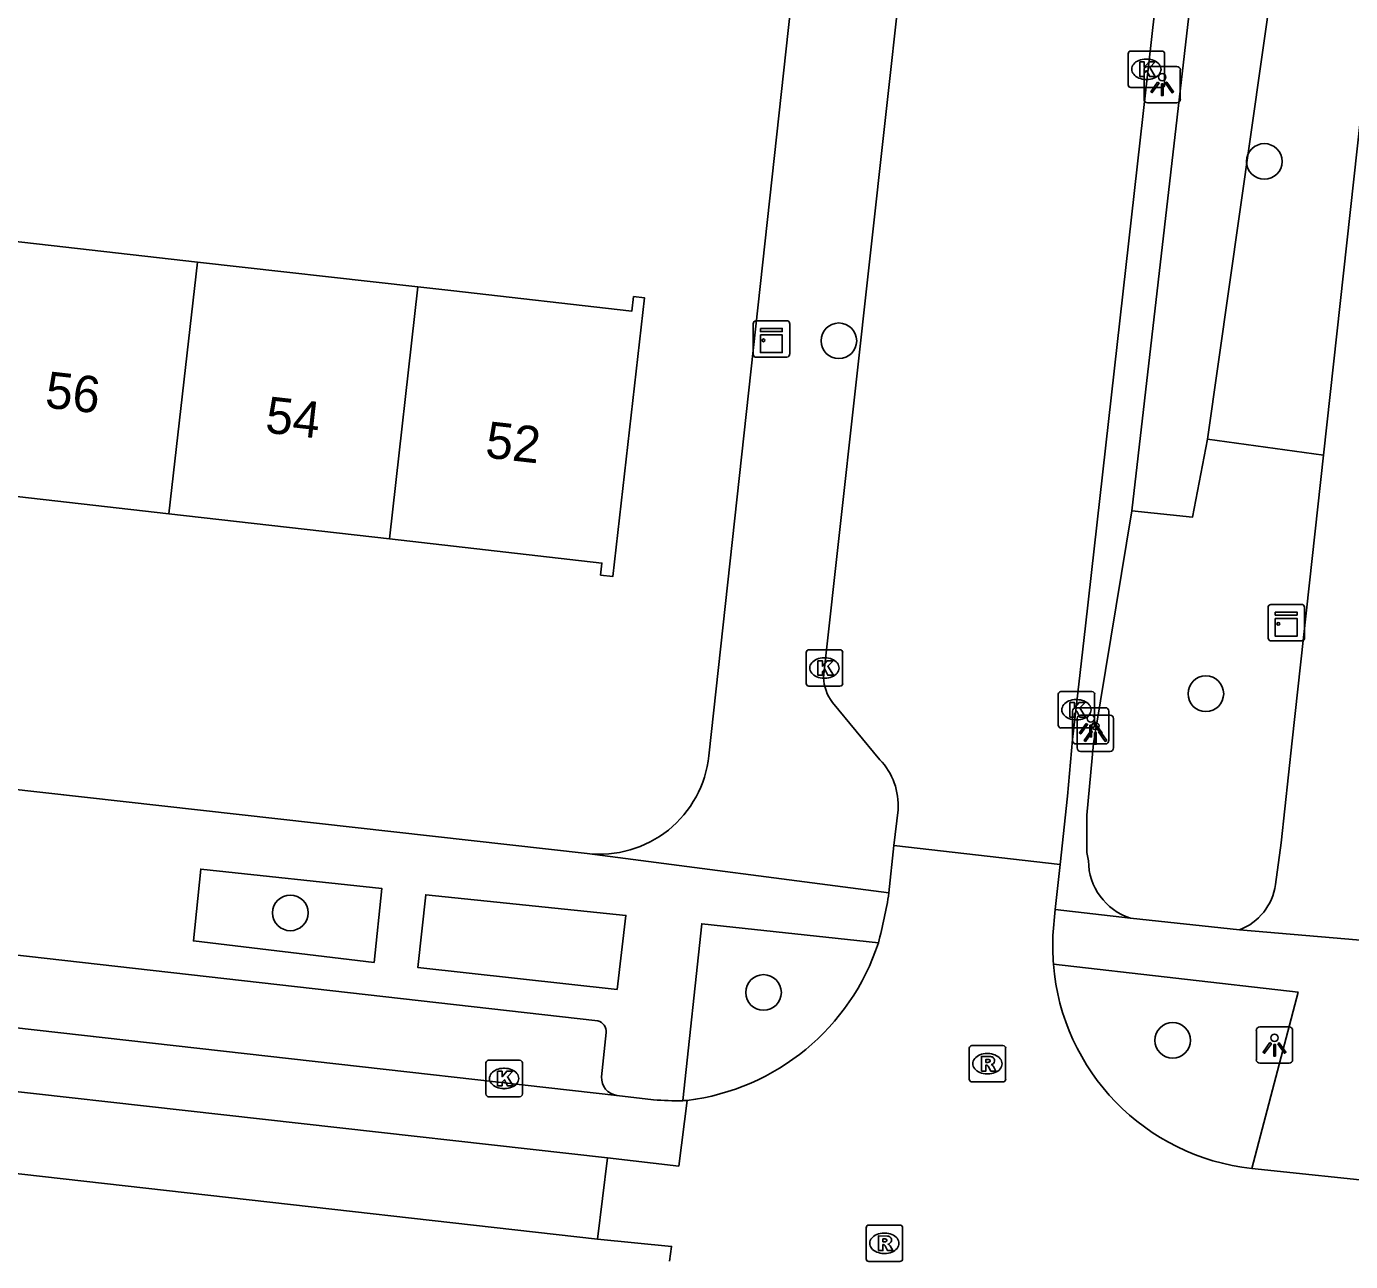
# Model space of a CAD drawing. Extents: x 162026 to 163499, y 387297 to 388169.
# Drawn here: x 162692.94 to 162729.3, y 387351.25 to 387385.16 of the extents above; entities that cross this region are included whole.
import ezdxf

# ---------------------------------------------------------------- set-up
doc = ezdxf.new("R2010")
doc.units = 0
for name, color, linetype in [('IMGEO_Boom', 7, 'Continuous'), ('IMGEO_Groenvoorziening', 7, 'Continuous'), ('IMGEO_Kast', 7, 'Continuous'), ('IMGEO_Kolk', 7, 'Continuous'), ('IMGEO_Lichtpunt', 7, 'Continuous'), ('IMGEO_Pand', 7, 'Continuous'), ('IMGEO_Pand_nummerreeks', 7, 'Continuous'), ('IMGEO_Rijbaan_lokaal_gesloten', 7, 'Continuous'), ('IMGEO_Rijbaan_lokaal_open', 7, 'Continuous'), ('IMGEO_Rioolput', 7, 'Continuous'), ('IMGEO_Voetpad_open', 7, 'Continuous')]:
    doc.layers.add(name, color=color, linetype=linetype)

msp = doc.modelspace()

# ---------------------------------------------------------------- linework, layer by layer
at = {"layer": 'IMGEO_Boom'}
for centre in [(162726.935, 387381.451), (162715.252, 387376.527), (162725.33, 387366.839), (162700.189, 387360.823), (162713.183, 387358.639), (162724.419, 387357.324)]:
    msp.add_circle(centre, 0.489, dxfattribs=at)
at = {"layer": 'IMGEO_Groenvoorziening'}
for points in [[(162727.457, 387388.503), (162725.377, 387373.826)], [(162725.377, 387373.826), (162724.967, 387371.688), (162723.295, 387371.861)], [(162728.564, 387373.387), (162725.377, 387373.826)]]:
    msp.add_lwpolyline(points, dxfattribs=at)
at = {"layer": 'IMGEO_Kast'}
for p, q in [((162712.901, 387376.151), (162712.901, 387376.992)), ((162712.901, 387376.992), (162712.901, 387376.151)), ((162712.976, 387377.076), (162713.817, 387377.076)), ((162713.817, 387377.076), (162712.976, 387377.076)), ((162713.901, 387377.001), (162713.901, 387376.16)), ((162713.901, 387376.16), (162713.901, 387377.001)), ((162713.826, 387376.076), (162712.985, 387376.076)), ((162712.985, 387376.076), (162713.826, 387376.076)), ((162727.04, 387368.366), (162727.04, 387369.207)), ((162727.04, 387369.207), (162727.04, 387368.366)), ((162727.115, 387369.291), (162727.956, 387369.291)), ((162727.956, 387369.291), (162727.115, 387369.291)), ((162728.04, 387369.216), (162728.04, 387368.375)), ((162728.04, 387368.375), (162728.04, 387369.216)), ((162727.965, 387368.291), (162727.124, 387368.291)), ((162727.124, 387368.291), (162727.965, 387368.291))]:
    msp.add_line(p, q, dxfattribs=at)
for points in [[(162713.096, 387376.866), (162713.696, 387376.866), (162713.696, 387376.781), (162713.096, 387376.781), (162713.096, 387376.866)], [(162713.096, 387376.691), (162713.696, 387376.691), (162713.696, 387376.202), (162713.096, 387376.202), (162713.096, 387376.691)], [(162727.235, 387369.081), (162727.835, 387369.081), (162727.835, 387368.996), (162727.235, 387368.996), (162727.235, 387369.081)], [(162727.235, 387368.906), (162727.835, 387368.906), (162727.835, 387368.417), (162727.235, 387368.417), (162727.235, 387368.906)]]:
    msp.add_lwpolyline(points, dxfattribs=at)
for centre in [(162713.18, 387376.54), (162727.319, 387368.755)]:
    msp.add_circle(centre, 0.0377, dxfattribs=at)
for centre, start, end in [((162712.979, 387376.998), 92.4484, 184.2845), ((162712.979, 387376.998), 92.4484, 184.2845), ((162713.823, 387376.998), 2.4484, 94.2845), ((162713.823, 387376.998), 2.4484, 94.2845), ((162712.979, 387376.154), 182.4484, 274.2845), ((162712.979, 387376.154), 182.4484, 274.2845), ((162713.823, 387376.154), 272.4484, 4.2845), ((162713.823, 387376.154), 272.4484, 4.2845), ((162727.118, 387369.213), 92.4484, 184.2845), ((162727.118, 387369.213), 92.4484, 184.2845), ((162727.962, 387369.213), 2.4484, 94.2845), ((162727.962, 387369.213), 2.4484, 94.2845), ((162727.118, 387368.369), 182.4484, 274.2845), ((162727.118, 387368.369), 182.4484, 274.2845), ((162727.962, 387368.369), 272.4484, 4.2845), ((162727.962, 387368.369), 272.4484, 4.2845)]:
    msp.add_arc(centre, 0.0779, start, end, dxfattribs=at)
at = {"layer": 'IMGEO_Kolk'}
for p, q in [((162723.271, 387384.481), (162724.123, 387384.481)), ((162723.196, 387383.555), (162723.196, 387384.407)), ((162723.684, 387384.261), (162723.709, 387384.261)), ((162724.197, 387384.407), (162724.197, 387383.555)), ((162724.123, 387383.481), (162723.271, 387383.481)), ((162723.707, 387383.701), (162723.682, 387383.701)), ((162714.355, 387367.12), (162714.355, 387367.972)), ((162714.43, 387368.046), (162715.282, 387368.046)), ((162714.843, 387367.826), (162714.868, 387367.826)), ((162715.356, 387367.972), (162715.356, 387367.12)), ((162715.282, 387367.046), (162714.43, 387367.046)), ((162714.866, 387367.266), (162714.841, 387367.266)), ((162721.275, 387365.973), (162721.275, 387366.825)), ((162721.35, 387366.899), (162722.202, 387366.899)), ((162721.763, 387366.679), (162721.788, 387366.679)), ((162722.276, 387366.825), (162722.276, 387365.973)), ((162721.786, 387366.119), (162721.761, 387366.119)), ((162722.202, 387365.899), (162721.35, 387365.899)), ((162705.559, 387355.852), (162705.559, 387356.704)), ((162705.634, 387356.778), (162706.486, 387356.778)), ((162706.047, 387356.558), (162706.072, 387356.558)), ((162706.56, 387356.704), (162706.56, 387355.852)), ((162706.486, 387355.778), (162705.634, 387355.778)), ((162706.07, 387355.998), (162706.045, 387355.998))]:
    msp.add_line(p, q, dxfattribs=at)
for points in [[(162723.271, 387384.481), (162724.123, 387384.481)], [(162723.196, 387383.555), (162723.196, 387384.407)], [(162723.517, 387384.181), (162723.64, 387384.181), (162723.64, 387384.03), (162723.77, 387384.181), (162723.934, 387384.181), (162723.788, 387384.03), (162723.941, 387383.781), (162723.789, 387383.781), (162723.704, 387383.945), (162723.64, 387383.878), (162723.64, 387383.781), (162723.517, 387383.781), (162723.517, 387384.181)], [(162724.197, 387384.407), (162724.197, 387383.555)], [(162724.123, 387383.481), (162723.271, 387383.481)], [(162714.355, 387367.12), (162714.355, 387367.972)], [(162714.43, 387368.046), (162715.282, 387368.046)], [(162714.676, 387367.746), (162714.799, 387367.746), (162714.799, 387367.595), (162714.929, 387367.746), (162715.093, 387367.746), (162714.947, 387367.595), (162715.1, 387367.346), (162714.948, 387367.346), (162714.863, 387367.51), (162714.799, 387367.443), (162714.799, 387367.346), (162714.676, 387367.346), (162714.676, 387367.746)], [(162715.356, 387367.972), (162715.356, 387367.12)], [(162715.282, 387367.046), (162714.43, 387367.046)], [(162721.275, 387365.973), (162721.275, 387366.825)], [(162721.35, 387366.899), (162722.202, 387366.899)], [(162722.276, 387366.825), (162722.276, 387365.973)], [(162721.596, 387366.599), (162721.719, 387366.599), (162721.719, 387366.448), (162721.849, 387366.599), (162722.013, 387366.599), (162721.867, 387366.448), (162722.02, 387366.199), (162721.868, 387366.199), (162721.783, 387366.363), (162721.719, 387366.296), (162721.719, 387366.199), (162721.596, 387366.199), (162721.596, 387366.599)], [(162722.202, 387365.899), (162721.35, 387365.899)], [(162705.559, 387355.852), (162705.559, 387356.704)], [(162705.634, 387356.778), (162706.486, 387356.778)], [(162705.88, 387356.478), (162706.003, 387356.478), (162706.003, 387356.327), (162706.133, 387356.478), (162706.297, 387356.478), (162706.151, 387356.327), (162706.304, 387356.078), (162706.152, 387356.078), (162706.067, 387356.242), (162706.003, 387356.175), (162706.003, 387356.078), (162705.88, 387356.078), (162705.88, 387356.478)], [(162706.56, 387356.704), (162706.56, 387355.852)], [(162706.486, 387355.778), (162705.634, 387355.778)]]:
    msp.add_lwpolyline(points, dxfattribs=at)
for centre, start, end in [((162723.273, 387384.405), 91.552, 178.448), ((162723.273, 387384.405), 91.552, 178.448), ((162724.121, 387384.405), 1.552, 88.448), ((162724.121, 387384.405), 1.552, 88.448), ((162723.273, 387383.557), 181.552, 268.448), ((162723.273, 387383.557), 181.552, 268.448), ((162724.121, 387383.557), 271.552, 358.448), ((162724.121, 387383.557), 271.552, 358.448), ((162714.432, 387367.97), 91.552, 178.448), ((162714.432, 387367.97), 91.552, 178.448), ((162715.28, 387367.97), 1.552, 88.448), ((162715.28, 387367.97), 1.552, 88.448), ((162714.432, 387367.122), 181.552, 268.448), ((162714.432, 387367.122), 181.552, 268.448), ((162715.28, 387367.122), 271.552, 358.448), ((162715.28, 387367.122), 271.552, 358.448), ((162721.352, 387366.823), 91.552, 178.448), ((162721.352, 387366.823), 91.552, 178.448), ((162722.2, 387366.823), 1.552, 88.448), ((162722.2, 387366.823), 1.552, 88.448), ((162721.352, 387365.975), 181.552, 268.448), ((162721.352, 387365.975), 181.552, 268.448), ((162722.2, 387365.975), 271.552, 358.448), ((162722.2, 387365.975), 271.552, 358.448), ((162705.636, 387356.702), 91.552, 178.448), ((162705.636, 387356.702), 91.552, 178.448), ((162706.484, 387356.702), 1.552, 88.448), ((162706.484, 387356.702), 1.552, 88.448), ((162705.636, 387355.854), 181.552, 268.448), ((162705.636, 387355.854), 181.552, 268.448), ((162706.484, 387355.854), 271.552, 358.448), ((162706.484, 387355.854), 271.552, 358.448)]:
    msp.add_arc(centre, 0.0765, start, end, dxfattribs=at)
for centre, major_axis, ratio, start_param, end_param in [((162723.683, 387383.981), (-0.387, 0.002), 0.722429, 4.712389, 7.853982), ((162723.708, 387383.981), (-0.39, 0.002), 0.717154, 1.570796, 4.712389), ((162714.842, 387367.546), (-0.387, 0.002), 0.722429, 4.712389, 7.853982), ((162714.867, 387367.546), (-0.39, 0.002), 0.717154, 1.570796, 4.712389), ((162721.762, 387366.399), (-0.387, 0.002), 0.722429, 4.712389, 7.853982), ((162721.787, 387366.399), (-0.39, 0.002), 0.717154, 1.570796, 4.712389), ((162706.046, 387356.278), (-0.387, 0.002), 0.722429, 4.712389, 7.853982), ((162706.071, 387356.278), (-0.39, 0.002), 0.717154, 1.570796, 4.712389)]:
    msp.add_ellipse(centre, major_axis=major_axis, ratio=ratio, start_param=start_param, end_param=end_param, dxfattribs=at)
at = {"layer": 'IMGEO_Lichtpunt'}
for p, q in [((162723.632, 387383.965), (162723.632, 387383.158)), ((162723.632, 387383.965), (162723.632, 387383.158)), ((162724.534, 387384.06), (162723.726, 387384.06)), ((162724.534, 387384.06), (162723.726, 387384.06)), ((162724.628, 387383.158), (162724.628, 387383.965)), ((162724.628, 387383.158), (162724.628, 387383.965)), ((162723.726, 387383.064), (162724.534, 387383.064)), ((162723.726, 387383.064), (162724.534, 387383.064)), ((162721.67, 387366.361), (162721.67, 387365.554)), ((162721.67, 387366.361), (162721.67, 387365.554)), ((162722.572, 387366.456), (162721.764, 387366.456)), ((162722.572, 387366.456), (162721.764, 387366.456)), ((162722.666, 387365.554), (162722.666, 387366.361)), ((162722.666, 387365.554), (162722.666, 387366.361)), ((162721.797, 387366.158), (162721.797, 387365.351)), ((162721.797, 387366.158), (162721.797, 387365.351)), ((162722.699, 387366.253), (162721.891, 387366.253)), ((162722.699, 387366.253), (162721.891, 387366.253)), ((162722.793, 387365.351), (162722.793, 387366.158)), ((162722.793, 387365.351), (162722.793, 387366.158)), ((162721.764, 387365.46), (162722.572, 387365.46)), ((162721.764, 387365.46), (162722.572, 387365.46)), ((162721.891, 387365.257), (162722.699, 387365.257)), ((162721.891, 387365.257), (162722.699, 387365.257)), ((162726.716, 387357.597), (162726.716, 387356.79)), ((162726.716, 387357.597), (162726.716, 387356.79)), ((162727.618, 387357.692), (162726.81, 387357.692)), ((162727.618, 387357.692), (162726.81, 387357.692)), ((162727.712, 387356.79), (162727.712, 387357.597)), ((162727.712, 387356.79), (162727.712, 387357.597)), ((162726.81, 387356.696), (162727.618, 387356.696)), ((162726.81, 387356.696), (162727.618, 387356.696))]:
    msp.add_line(p, q, dxfattribs=at)
for points in [[(162724.006, 387383.629), (162724.045, 387383.601), (162723.857, 387383.339), (162723.819, 387383.366), (162724.006, 387383.629)], [(162724.108, 387383.581), (162724.155, 387383.581), (162724.155, 387383.259), (162724.108, 387383.259), (162724.108, 387383.581)], [(162724.218, 387383.601), (162724.256, 387383.628), (162724.443, 387383.366), (162724.404, 387383.338), (162724.218, 387383.601)], [(162722.044, 387366.025), (162722.083, 387365.997), (162721.895, 387365.735), (162721.857, 387365.762), (162722.044, 387366.025)], [(162722.146, 387365.977), (162722.193, 387365.977), (162722.193, 387365.655), (162722.146, 387365.655), (162722.146, 387365.977)], [(162722.256, 387365.997), (162722.294, 387366.024), (162722.481, 387365.762), (162722.442, 387365.734), (162722.256, 387365.997)], [(162722.171, 387365.822), (162722.21, 387365.794), (162722.022, 387365.532), (162721.984, 387365.559), (162722.171, 387365.822)], [(162722.273, 387365.774), (162722.32, 387365.774), (162722.32, 387365.452), (162722.273, 387365.452), (162722.273, 387365.774)], [(162722.383, 387365.794), (162722.421, 387365.821), (162722.608, 387365.559), (162722.569, 387365.531), (162722.383, 387365.794)], [(162727.09, 387357.261), (162727.129, 387357.233), (162726.941, 387356.971), (162726.903, 387356.998), (162727.09, 387357.261)], [(162727.192, 387357.213), (162727.239, 387357.213), (162727.239, 387356.891), (162727.192, 387356.891), (162727.192, 387357.213)], [(162727.302, 387357.233), (162727.34, 387357.26), (162727.527, 387356.998), (162727.488, 387356.97), (162727.302, 387357.233)]]:
    msp.add_lwpolyline(points, dxfattribs=at)
for centre in [(162724.131, 387383.763), (162722.169, 387366.159), (162722.296, 387365.956), (162727.215, 387357.395)]:
    msp.add_circle(centre, 0.0994, dxfattribs=at)
for centre, start, end in [((162723.726, 387383.965), 90, 180), ((162723.726, 387383.965), 90, 180), ((162724.534, 387383.965), 0, 90), ((162724.534, 387383.965), 0, 90), ((162723.726, 387383.158), 180, 270), ((162723.726, 387383.158), 180, 270), ((162724.534, 387383.158), 270, 0), ((162724.534, 387383.158), 270, 360), ((162721.764, 387366.361), 90, 180), ((162721.764, 387366.361), 90, 180), ((162722.572, 387366.361), 0, 90), ((162722.572, 387366.361), 0, 90), ((162721.891, 387366.158), 90, 180), ((162721.891, 387366.158), 90, 180), ((162722.699, 387366.158), 0, 90), ((162722.699, 387366.158), 0, 90), ((162721.764, 387365.554), 180, 270), ((162721.764, 387365.554), 180, 270), ((162721.891, 387365.351), 180, 270), ((162721.891, 387365.351), 180, 270), ((162722.572, 387365.554), 270, 0), ((162722.572, 387365.554), 270, 360), ((162722.699, 387365.351), 270, 0), ((162722.699, 387365.351), 270, 360), ((162726.81, 387357.597), 90, 180), ((162726.81, 387357.597), 90, 180), ((162727.618, 387357.597), 0, 90), ((162727.618, 387357.597), 0, 90), ((162726.81, 387356.79), 180, 270), ((162726.81, 387356.79), 180, 270), ((162727.618, 387356.79), 270, 0), ((162727.618, 387356.79), 270, 360)]:
    msp.add_arc(centre, 0.0946, start, end, dxfattribs=at)
at = {"layer": 'IMGEO_Pand'}
for points in [[(162697.641, 387378.689), (162691.767, 387379.351)], [(162696.856, 387371.774), (162697.641, 387378.689)], [(162703.694, 387378.007), (162697.641, 387378.689)], [(162702.909, 387371.087), (162703.694, 387378.007)], [(162702.909, 387371.087), (162708.745, 387370.424), (162708.708, 387370.094), (162709.043, 387370.056), (162709.912, 387377.707), (162709.614, 387377.741), (162709.569, 387377.344), (162704.601, 387377.905), (162703.694, 387378.007)], [(162690.983, 387372.441), (162696.856, 387371.774)], [(162696.856, 387371.774), (162702.909, 387371.087)]]:
    msp.add_lwpolyline(points, dxfattribs=at)
at = {"layer": 'IMGEO_Rijbaan_lokaal_gesloten'}
for points in [[(162709.154, 387355.81), (162661.232, 387361.21)], [(162708.901, 387354.096), (162661.524, 387359.409)], [(162708.627, 387351.863), (162661.276, 387357.212)], [(162710.163, 387355.694), (162709.154, 387355.81)], [(162710.969, 387355.669), (162711.09, 387355.675)]]:
    msp.add_lwpolyline(points, dxfattribs=at)
msp.add_arc((162710.786, 387362.758), 7.092, 264.9641, 271.4827, dxfattribs=at)
at = {"layer": 'IMGEO_Rijbaan_lokaal_open'}
for points in [[(162721.325, 387362.148), (162721.529, 387364.025), (162721.67, 387365.582), (162722.022, 387368.707), (162733.404, 387469.756)], [(162714.829, 387367.288), (162714.856, 387367.546), (162717.361, 387390.175)], [(162716.379, 387365.028), (162715.074, 387366.601)], [(162716.763, 387362.675), (162716.877, 387363.648)], [(162716.763, 387362.675), (162716.626, 387361.373)], [(162721.325, 387362.148), (162716.763, 387362.675)], [(162721.193, 387360.913), (162721.224, 387361.244), (162721.325, 387362.148)], [(162721.127, 387360.207), (162721.193, 387360.913)], [(162711.09, 387355.675), (162710.857, 387353.874), (162708.901, 387354.096)], [(162708.901, 387354.096), (162708.627, 387351.863)], [(162730.431, 387353.404), (162726.59, 387353.81)], [(162710.599, 387351.261), (162710.658, 387351.669), (162708.627, 387351.863)]]:
    msp.add_lwpolyline(points, dxfattribs=at)
for centre, radius, start, end in [((162716.051, 387367.336), 1.222, 182.2709, 216.9839), ((162715.064, 387363.774), 1.817, 356.034, 43.6519), ((162704.166, 387363.285), 12.606, 344.889, 351.2749), ((162731.753, 387360.011), 10.628, 178.9411, 183.2234), ((162710.303, 387361.975), 6.349, 277.1242, 341.8697), ((162727.246, 387359.898), 6.123, 184.5417, 263.8512)]:
    msp.add_arc(centre, radius, start, end, dxfattribs=at)
at = {"layer": 'IMGEO_Rioolput'}
for p, q in [((162718.831, 387356.256), (162718.831, 387357.108)), ((162718.906, 387357.182), (162719.758, 387357.182)), ((162719.319, 387356.962), (162719.344, 387356.962)), ((162719.832, 387357.108), (162719.832, 387356.256)), ((162719.758, 387356.182), (162718.906, 387356.182)), ((162719.342, 387356.402), (162719.317, 387356.402)), ((162716, 387351.328), (162716, 387352.18)), ((162716.075, 387352.254), (162716.927, 387352.254)), ((162717.001, 387352.18), (162717.001, 387351.328)), ((162716.488, 387352.034), (162716.513, 387352.034)), ((162716.511, 387351.474), (162716.486, 387351.474)), ((162716.927, 387351.254), (162716.075, 387351.254))]:
    msp.add_line(p, q, dxfattribs=at)
for points in [[(162718.831, 387356.256), (162718.831, 387357.108)], [(162718.906, 387357.182), (162719.758, 387357.182)], [(162719.42, 387356.88), (162719.168, 387356.882), (162719.168, 387356.482)], [(162719.832, 387357.108), (162719.832, 387356.256)], [(162719.168, 387356.482), (162719.292, 387356.482), (162719.292, 387356.644), (162719.303, 387356.644)], [(162719.346, 387356.801), (162719.292, 387356.801), (162719.292, 387356.72)], [(162719.292, 387356.72), (162719.344, 387356.72)], [(162719.35, 387356.615), (162719.421, 387356.482), (162719.561, 387356.482), (162719.496, 387356.608)], [(162719.758, 387356.182), (162718.906, 387356.182)], [(162716, 387351.328), (162716, 387352.18)], [(162716.075, 387352.254), (162716.927, 387352.254)], [(162717.001, 387352.18), (162717.001, 387351.328)], [(162716.589, 387351.952), (162716.337, 387351.954), (162716.337, 387351.554)], [(162716.515, 387351.873), (162716.461, 387351.873), (162716.461, 387351.792)], [(162716.461, 387351.792), (162716.513, 387351.792)], [(162716.337, 387351.554), (162716.461, 387351.554), (162716.461, 387351.716), (162716.472, 387351.716)], [(162716.519, 387351.687), (162716.59, 387351.554), (162716.73, 387351.554), (162716.665, 387351.68)], [(162716.927, 387351.254), (162716.075, 387351.254)]]:
    msp.add_lwpolyline(points, dxfattribs=at)
for centre, radius, start, end in [((162718.908, 387357.106), 0.0765, 91.552, 178.448), ((162718.908, 387357.106), 0.0765, 91.552, 178.448), ((162719.419, 387356.77), 0.109, 350.3612, 89.416), ((162719.756, 387357.106), 0.0765, 1.552, 88.448), ((162719.756, 387357.106), 0.0765, 1.552, 88.448), ((162719.302, 387356.591), 0.0533, 26.0293, 88.6989), ((162719.328, 387356.909), 0.19, 274.7715, 282.9687), ((162719.352, 387356.705), 0.0964, 77.0061, 93.1865), ((162719.366, 387356.762), 0.0378, 276.6634, 79.6772), ((162719.417, 387356.77), 0.112, 277.5842, 350.9817), ((162719.401, 387356.555), 0.108, 29.5134, 73.7905), ((162718.908, 387356.258), 0.0765, 181.552, 268.448), ((162718.908, 387356.258), 0.0765, 181.552, 268.448), ((162719.756, 387356.258), 0.0765, 271.552, 358.448), ((162719.756, 387356.258), 0.0765, 271.552, 358.448), ((162716.077, 387352.178), 0.0765, 91.552, 178.448), ((162716.077, 387352.178), 0.0765, 91.552, 178.448), ((162716.925, 387352.178), 0.0765, 1.552, 88.448), ((162716.925, 387352.178), 0.0765, 1.552, 88.448), ((162716.497, 387351.981), 0.19, 274.7715, 282.9687), ((162716.521, 387351.777), 0.0964, 77.0061, 93.1865), ((162716.535, 387351.834), 0.0378, 276.6634, 79.6772), ((162716.588, 387351.842), 0.109, 350.3612, 89.416), ((162716.586, 387351.842), 0.112, 277.5842, 350.9817), ((162716.471, 387351.663), 0.0533, 26.0293, 88.6989), ((162716.57, 387351.627), 0.108, 29.5134, 73.7905), ((162716.077, 387351.33), 0.0765, 181.552, 268.448), ((162716.077, 387351.33), 0.0765, 181.552, 268.448), ((162716.925, 387351.33), 0.0765, 271.552, 358.448), ((162716.925, 387351.33), 0.0765, 271.552, 358.448)]:
    msp.add_arc(centre, radius, start, end, dxfattribs=at)
for centre, major_axis, ratio, start_param, end_param in [((162719.318, 387356.682), (-0.387, 0.002), 0.722429, 4.712389, 7.853982), ((162719.343, 387356.682), (-0.39, 0.002), 0.717154, 1.570796, 4.712389), ((162716.487, 387351.754), (-0.387, 0.002), 0.722429, 4.712389, 7.853982), ((162716.512, 387351.754), (-0.39, 0.002), 0.717154, 1.570796, 4.712389)]:
    msp.add_ellipse(centre, major_axis=major_axis, ratio=ratio, start_param=start_param, end_param=end_param, dxfattribs=at)
at = {"layer": 'IMGEO_Voetpad_open'}
for points in [[(162714.319, 387389.235), (162711.681, 387365.136)], [(162723.295, 387371.861), (162725.09, 387387.439)], [(162730.037, 387386.799), (162728.564, 387373.387)], [(162708.34, 387362.452), (162622.081, 387372.119), (162594.077, 387375.086)], [(162727.242, 387361.598), (162727.394, 387362.747), (162727.703, 387365.55), (162728.564, 387373.387)], [(162723.295, 387371.861), (162722.29, 387365.755), (162722.244, 387365.476), (162722.063, 387363.507), (162722.065, 387362.477), (162722.108, 387362.255)], [(162708.632, 387357.864), (162662.203, 387363.108)], [(162708.34, 387362.452), (162716.626, 387361.373)], [(162702.493, 387359.46), (162702.703, 387361.491), (162697.729, 387362.024), (162697.529, 387360.056), (162702.493, 387359.46)], [(162709.161, 387358.717), (162709.403, 387360.752), (162703.907, 387361.323), (162703.687, 387359.326), (162709.161, 387358.717)], [(162723.257, 387360.68), (162721.193, 387360.913)], [(162716.336, 387359.999), (162711.486, 387360.526), (162710.969, 387355.669)], [(162726.254, 387360.358), (162723.257, 387360.68)], [(162731.718, 387359.894), (162726.254, 387360.358)], [(162721.142, 387359.413), (162727.862, 387358.651), (162726.59, 387353.81)], [(162708.733, 387356.322), (162708.863, 387357.536)]]:
    msp.add_lwpolyline(points, dxfattribs=at)
for centre, radius, start, end in [((162708.68, 387365.45), 3.017, 263.529, 354.0245), ((162723.763, 387362.256), 1.655, 180.0261, 252.1972), ((162725.693, 387361.819), 1.565, 291.014, 351.8921), ((162708.54, 387357.554), 0.324, 356.8454, 73.4663), ((162709.237, 387356.307), 0.504, 178.3326, 260.526)]:
    msp.add_arc(centre, radius, start, end, dxfattribs=at)

# ---------------------------------------------------------------- texts
at = {"layer": 'IMGEO_Pand_nummerreeks'}
for s, p in [('56', (162693.427, 387374.699)), ('54', (162699.474, 387374.012)), ('52', (162705.517, 387373.327))]:
    msp.add_text(s, height=1, rotation=353.5219, dxfattribs=at).set_placement(p)

doc.saveas('drawing.dxf')
